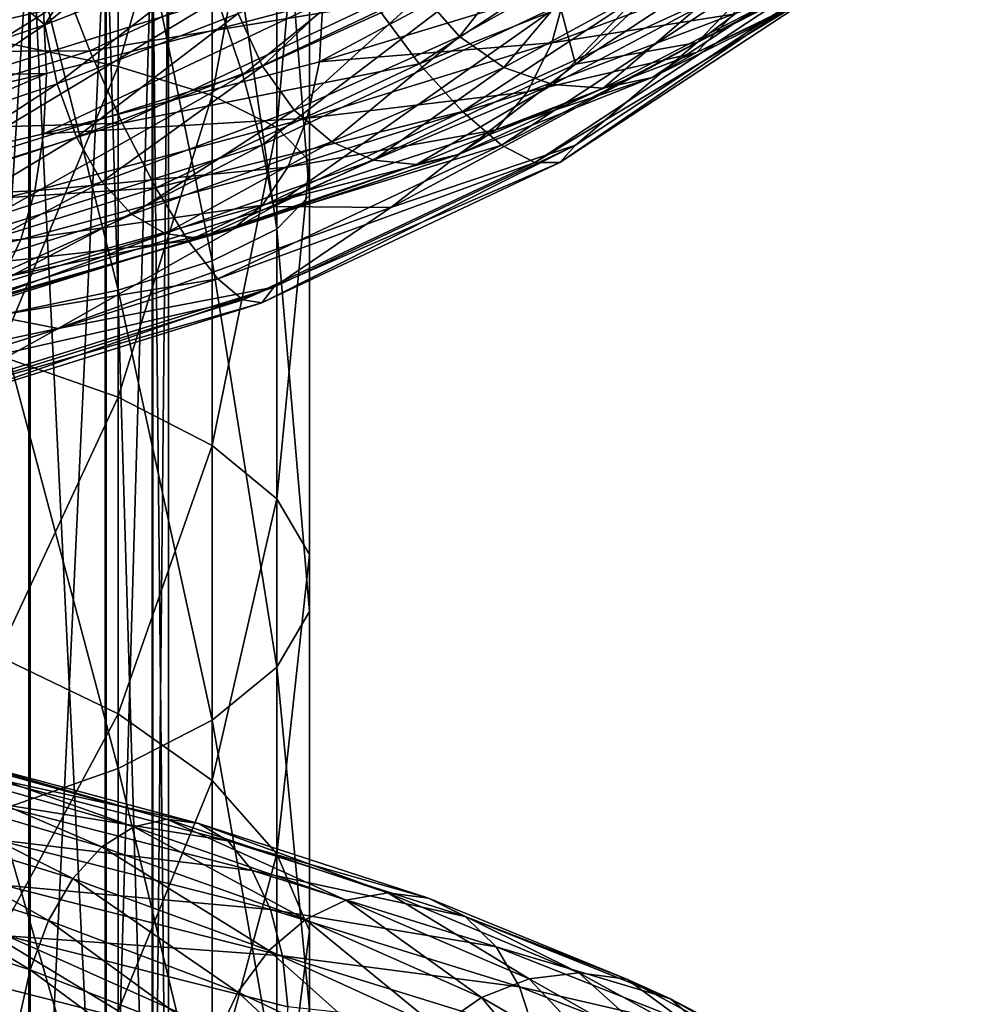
# Model space of a CAD drawing. Header units: metres. Extents: x -80 to 80, y -455 to 95.
# Tile 294 of 656: x 7 to 17, y -220 to -210. Entities that reach past the tile are written whole.
import ezdxf

# ---------------------------------------------------------------- set-up
doc = ezdxf.new("R2010")
doc.units = ezdxf.units.M
doc.layers.add('solid_501010_K_01', color=7, linetype='CONTINUOUS')
doc.layers.add('solid_501010_k_01_02', color=7, linetype='CONTINUOUS')

msp = doc.modelspace()

# ---------------------------------------------------------------- linework, layer by layer
at = {"layer": 'solid_501010_K_01'}
for points in [[(7.058206, -224.152832, 1132.921631), (5.997412, -223.983688, 1131.645264), (5.997412, -208.148865, 1133.459961)], [(7.058206, -208.214066, 1134.745728), (7.058206, -224.152832, 1132.921631), (5.997412, -208.148865, 1133.459961)], [(7.240718, -210.439056, 1158.856812), (4.166306, -211.1465, 1159.77002), (4.156072, -211.772736, 1159.630859)], [(9.587136, -211.812042, 609.111633), (7.363023, -213.073227, 609.350647), (6.250023, -212.854813, 608.509583)], [(6.250023, -212.854813, 608.509583), (7.363023, -213.073227, 609.350647), (3.744462, -213.837967, 608.909119)], [(5.718769, -217.526047, 1125.447998), (8.142843, -218.217697, 1126.540649), (5.957858, -217.43927, 1124.833252)], [(5.957858, -217.43927, 1124.833252), (8.483277, -218.136139, 1125.974854), (6.189718, -217.480499, 1124.219482)], [(8.142843, -218.217697, 1126.540649), (8.483277, -218.136139, 1125.974854), (5.957858, -217.43927, 1124.833252)], [(6.189718, -217.480499, 1124.219482), (8.813419, -218.183243, 1125.408203), (6.399776, -217.653641, 1123.644165)], [(8.483277, -218.136139, 1125.974854), (8.813419, -218.183243, 1125.408203), (6.189718, -217.480499, 1124.219482)], [(5.487069, -217.736801, 1126.026001), (7.81293, -218.424133, 1127.070679), (5.718769, -217.526047, 1125.447998)], [(7.81293, -218.424133, 1127.070679), (8.142843, -218.217697, 1126.540649), (5.718769, -217.526047, 1125.447998)], [(8.813419, -218.183243, 1125.408203), (9.112516, -218.362686, 1124.874878), (6.399776, -217.653641, 1123.644165)], [(5.277327, -218.067169, 1126.529297), (7.514283, -218.751266, 1127.530029), (5.487069, -217.736801, 1126.026001)], [(7.514283, -218.751266, 1127.530029), (7.81293, -218.424133, 1127.070679), (5.487069, -217.736801, 1126.026001)], [(5.10137, -218.502335, 1126.928589), (7.263741, -219.184464, 1127.891846), (5.277327, -218.067169, 1126.529297)], [(7.263741, -219.184464, 1127.891846), (7.514283, -218.751266, 1127.530029), (5.277327, -218.067169, 1126.529297)], [(4.966854, -219.011612, 1127.20752), (7.072206, -219.693024, 1128.141479), (5.10137, -218.502335, 1126.928589)], [(7.072206, -219.693024, 1128.141479), (7.263741, -219.184464, 1127.891846), (5.10137, -218.502335, 1126.928589)], [(6.950086, -220.244324, 1128.265625), (7.072206, -219.693024, 1128.141479), (4.966854, -219.011612, 1127.20752)]]:
    msp.add_3dface(points, dxfattribs=at)
at = {"layer": 'solid_501010_k_01_02'}
for points in [[(6.736957, -210.10701, 221.510284), (6.736957, -206.780792, 221.935425), (7.980172, -206.864761, 223.296585)], [(7.980172, -210.368103, 222.848801), (6.736957, -210.10701, 221.510284), (7.980172, -206.864761, 223.296585)], [(7.980172, -210.368103, 222.848801), (7.980172, -206.864761, 223.296585), (8.951632, -206.961365, 224.862579)], [(8.951632, -210.668488, 224.388748), (7.980172, -210.368103, 222.848801), (8.951632, -206.961365, 224.862579)], [(8.951632, -210.668488, 224.388748), (8.951632, -206.961365, 224.862579), (9.618257, -207.067307, 226.580063)], [(9.618257, -210.997925, 226.077667), (8.951632, -210.668488, 224.388748), (9.618257, -207.067307, 226.580063)], [(9.618257, -210.997925, 226.077667), (9.618257, -207.067307, 226.580063), (9.957342, -207.179001, 228.390564)], [(9.957342, -211.345215, 227.858063), (9.618257, -210.997925, 226.077667), (9.957342, -207.179001, 228.390564)], [(9.957342, -211.345215, 227.858063), (9.957342, -207.179001, 228.390564), (9.957342, -207.292618, 230.232437)], [(9.957342, -211.698502, 229.669296), (9.957342, -207.292618, 230.232437), (9.618257, -207.404312, 232.042938)], [(9.957342, -211.698502, 229.669296), (9.957342, -211.345215, 227.858063), (9.957342, -207.292618, 230.232437)], [(9.618257, -212.045792, 231.449692), (9.618257, -207.404312, 232.042938), (8.951632, -207.510254, 233.760422)], [(9.618257, -212.045792, 231.449692), (9.957342, -211.698502, 229.669296), (9.618257, -207.404312, 232.042938)], [(8.951632, -212.375229, 233.138611), (8.951632, -207.510254, 233.760422), (7.980172, -207.606857, 235.326416)], [(8.951632, -212.375229, 233.138611), (9.618257, -212.045792, 231.449692), (8.951632, -207.510254, 233.760422)], [(7.980172, -212.675613, 234.678543), (7.980172, -207.606857, 235.326416), (6.736957, -207.690826, 236.687561)], [(7.980172, -212.675613, 234.678543), (8.951632, -212.375229, 233.138611), (7.980172, -207.606857, 235.326416)], [(6.736957, -212.936707, 236.017059), (7.980172, -212.675613, 234.678543), (6.736957, -207.690826, 236.687561)], [(12.703848, -210.344315, 609.959045), (12.541187, -209.731598, 609.40094), (15.329679, -207.896469, 610.460449)], [(15.528508, -208.485397, 611.032288), (12.703848, -210.344315, 609.959045), (15.329679, -207.896469, 610.460449)], [(15.529978, -209.319916, 612.474365), (13.958958, -210.118561, 611.056519), (16.770628, -208.002853, 612.278076)], [(15.528508, -208.485397, 611.032288), (16.770628, -208.002853, 612.278076), (13.958958, -210.118561, 611.056519)], [(7.847216, -224.345917, 1134.378784), (7.058206, -224.152832, 1132.921631), (7.058206, -208.214066, 1134.745728)], [(7.847216, -208.288513, 1136.213745), (7.847216, -224.345917, 1134.378784), (7.058206, -208.214066, 1134.745728)], [(8.33406, -224.555542, 1135.960693), (7.847216, -224.345917, 1134.378784), (7.847216, -208.288513, 1136.213745)], [(8.33406, -208.369339, 1137.807373), (8.33406, -224.555542, 1135.960693), (7.847216, -208.288513, 1136.213745)], [(9.267694, -210.453842, 608.181519), (9.008523, -209.674301, 607.985291), (11.937132, -208.295166, 608.781555)], [(12.280557, -209.035019, 609.000671), (9.267694, -210.453842, 608.181519), (11.937132, -208.295166, 608.781555)], [(8.499992, -224.773621, 1137.606445), (8.33406, -224.555542, 1135.960693), (8.33406, -208.369339, 1137.807373)], [(8.499992, -208.453415, 1139.465332), (8.499992, -224.773621, 1137.606445), (8.33406, -208.369339, 1137.807373)], [(8.338623, -224.99176, 1139.252563), (8.499992, -224.773621, 1137.606445), (8.499992, -208.453415, 1139.465332)], [(8.338623, -208.537521, 1141.123779), (8.338623, -224.99176, 1139.252563), (8.499992, -208.453415, 1139.465332)], [(7.856166, -225.201538, 1140.835815), (8.338623, -224.99176, 1139.252563), (8.338623, -208.537521, 1141.123779)], [(7.856166, -208.618408, 1142.71875), (7.856166, -225.201538, 1140.835815), (8.338623, -208.537521, 1141.123779)], [(15.528508, -208.485397, 611.032288), (13.958958, -210.118561, 611.056519), (12.703848, -210.344315, 609.959045)], [(7.071198, -225.394913, 1142.295166), (7.856166, -225.201538, 1140.835815), (7.856166, -208.618408, 1142.71875)], [(7.071198, -208.692947, 1144.188843), (7.071198, -225.394913, 1142.295166), (7.856166, -208.618408, 1142.71875)], [(6.013947, -225.564423, 1143.574341), (7.071198, -225.394913, 1142.295166), (7.071198, -208.692947, 1144.188843)], [(6.013947, -208.758301, 1145.477539), (6.013947, -225.564423, 1143.574341), (7.071198, -208.692947, 1144.188843)], [(7.223437, -209.939407, 1152.816406), (7.746251, -209.10112, 1152.436401), (8.736564, -208.71048, 1151.700684)], [(9.061189, -209.221542, 1151.487549), (7.223437, -209.939407, 1152.816406), (8.736564, -208.71048, 1151.700684)], [(10.632006, -209.725388, 615.296082), (11.090569, -210.339081, 614.940491), (13.556522, -208.716217, 615.877441)], [(13.556522, -208.716217, 615.877441), (11.090569, -210.339081, 614.940491), (14.100548, -209.145554, 615.394714)], [(11.506476, -210.058792, 1150.42688), (11.122077, -209.616104, 1150.158813), (12.451818, -208.85556, 1148.211548)], [(12.882174, -209.287659, 1148.412109), (11.506476, -210.058792, 1150.42688), (12.451818, -208.85556, 1148.211548)], [(5.872815, -210.654144, 607.419617), (5.672964, -209.833817, 607.440735), (8.701964, -208.887314, 607.987183)], [(9.008523, -209.674301, 607.985291), (5.872815, -210.654144, 607.419617), (8.701964, -208.887314, 607.987183)], [(12.665545, -208.927704, 1155.566162), (10.059126, -210.31868, 1157.316772), (12.618319, -209.543076, 1155.447144)], [(12.665545, -208.927704, 1155.566162), (10.093405, -209.698837, 1157.445313), (10.059126, -210.31868, 1157.316772)], [(7.380937, -209.418121, 614.788635), (7.687496, -210.205124, 614.786743), (10.186647, -209.028214, 615.466248)], [(10.186647, -209.028214, 615.466248), (7.687496, -210.205124, 614.786743), (10.632006, -209.725388, 615.296082)], [(9.464382, -211.180527, 608.564392), (9.267694, -210.453842, 608.181519), (12.280557, -209.035019, 609.000671)], [(12.541187, -209.731598, 609.40094), (9.464382, -211.180527, 608.564392), (12.280557, -209.035019, 609.000671)], [(7.223437, -209.939407, 1152.816406), (6.693558, -209.484833, 1153.074951), (7.746251, -209.10112, 1152.436401)], [(9.47205, -210.365585, 1151.850098), (9.22145, -209.822021, 1151.616455), (10.827824, -209.08136, 1149.969482)], [(11.122077, -209.616104, 1150.158813), (9.47205, -210.365585, 1151.850098), (10.827824, -209.08136, 1149.969482)], [(11.090569, -210.339081, 614.940491), (11.535636, -210.833527, 614.420166), (14.100548, -209.145554, 615.394714)], [(14.100548, -209.145554, 615.394714), (11.535636, -210.833527, 614.420166), (14.596395, -209.432632, 614.77417)], [(7.351195, -210.546265, 1152.967773), (7.223437, -209.939407, 1152.816406), (9.061189, -209.221542, 1151.487549)], [(9.22145, -209.822021, 1151.616455), (7.351195, -210.546265, 1152.967773), (9.061189, -209.221542, 1151.487549)], [(11.964293, -210.376785, 1150.763794), (11.506476, -210.058792, 1150.42688), (12.882174, -209.287659, 1148.412109)], [(13.394728, -209.594772, 1148.667969), (11.964293, -210.376785, 1150.763794), (12.882174, -209.287659, 1148.412109)], [(14.6295, -209.324402, 1152.977539), (12.459126, -210.12471, 1155.219727), (14.336325, -209.827866, 1152.70166)], [(12.618319, -209.543076, 1155.447144), (12.459126, -210.12471, 1155.219727), (14.6295, -209.324402, 1152.977539)], [(12.54353, -211.357895, 612.21051), (12.70505, -211.179016, 611.401062), (15.529978, -209.319916, 612.474365)], [(15.332543, -209.52243, 613.270203), (12.54353, -211.357895, 612.21051), (15.529978, -209.319916, 612.474365)], [(15.529978, -209.319916, 612.474365), (12.70505, -211.179016, 611.401062), (13.958958, -210.118561, 611.056519)], [(4.642806, -209.413208, 614.145203), (4.811763, -210.220947, 614.325134), (7.380937, -209.418121, 614.788635)], [(7.380937, -209.418121, 614.788635), (4.811763, -210.220947, 614.325134), (7.687496, -210.205124, 614.786743)], [(7.223437, -209.939407, 1152.816406), (5.178383, -210.635788, 1153.813477), (6.693558, -209.484833, 1153.074951)], [(11.535636, -210.833527, 614.420166), (11.941288, -211.179977, 613.76532), (14.596395, -209.432632, 614.77417)], [(14.596395, -209.432632, 614.77417), (11.941288, -211.179977, 613.76532), (15.015189, -209.560745, 614.052002)], [(15.621011, -209.410126, 1149.908325), (13.952829, -210.223877, 1152.361816), (15.109231, -209.672821, 1149.604492)], [(14.336325, -209.827866, 1152.70166), (13.952829, -210.223877, 1152.361816), (15.621011, -209.410126, 1149.908325)], [(12.618319, -209.543076, 1155.447144), (10.059126, -210.31868, 1157.316772), (12.459126, -210.12471, 1155.219727)], [(11.941288, -211.179977, 613.76532), (12.283903, -211.358215, 613.014221), (15.015189, -209.560745, 614.052002)], [(12.283903, -211.358215, 613.014221), (12.54353, -211.357895, 612.21051), (15.332543, -209.52243, 613.270203)], [(15.015189, -209.560745, 614.052002), (12.283903, -211.358215, 613.014221), (15.332543, -209.52243, 613.270203)], [(6.041772, -211.461884, 607.599548), (5.872815, -210.654144, 607.419617), (9.008523, -209.674301, 607.985291)], [(9.267694, -210.453842, 608.181519), (6.041772, -211.461884, 607.599548), (9.008523, -209.674301, 607.985291)], [(9.799421, -210.817963, 1152.176758), (9.47205, -210.365585, 1151.850098), (11.122077, -209.616104, 1150.158813)], [(11.506476, -210.058792, 1150.42688), (9.799421, -210.817963, 1152.176758), (11.122077, -209.616104, 1150.158813)], [(12.469628, -210.555389, 1151.150513), (11.964293, -210.376785, 1150.763794), (13.394728, -209.594772, 1148.667969)], [(13.96048, -209.762955, 1148.964722), (12.469628, -210.555389, 1151.150513), (13.394728, -209.594772, 1148.667969)], [(15.109231, -209.672821, 1149.604492), (13.495703, -210.481873, 1151.974854), (14.54387, -209.789734, 1149.283325)], [(13.952829, -210.223877, 1152.361816), (13.495703, -210.481873, 1151.974854), (15.109231, -209.672821, 1149.604492)], [(7.210558, -209.792389, 1158.832031), (7.240718, -210.439056, 1158.856812), (10.093405, -209.698837, 1157.445313)], [(10.093405, -209.698837, 1157.445313), (7.211248, -211.064453, 1158.724731), (10.059126, -210.31868, 1157.316772)], [(10.093405, -209.698837, 1157.445313), (7.240718, -210.439056, 1158.856812), (7.211248, -211.064453, 1158.724731)], [(7.687496, -210.205124, 614.786743), (8.023592, -210.953751, 614.586914), (10.632006, -209.725388, 615.296082)], [(10.632006, -209.725388, 615.296082), (8.023592, -210.953751, 614.586914), (11.090569, -210.339081, 614.940491)], [(9.587136, -211.812042, 609.111633), (9.464382, -211.180527, 608.564392), (12.541187, -209.731598, 609.40094)], [(12.703848, -210.344315, 609.959045), (9.587136, -211.812042, 609.111633), (12.541187, -209.731598, 609.40094)], [(12.990718, -210.591446, 1151.562622), (12.469628, -210.555389, 1151.150513), (13.96048, -209.762955, 1148.964722)], [(14.54387, -209.789734, 1149.283325), (12.990718, -210.591446, 1151.562622), (13.96048, -209.762955, 1148.964722)], [(13.495703, -210.481873, 1151.974854), (12.990718, -210.591446, 1151.562622), (14.54387, -209.789734, 1149.283325)], [(4.102889, -209.867554, 1159.559937), (4.155674, -210.495316, 1159.742188), (7.210558, -209.792389, 1158.832031)], [(7.210558, -209.792389, 1158.832031), (4.155674, -210.495316, 1159.742188), (7.240718, -210.439056, 1158.856812)], [(7.55097, -211.097443, 1153.237671), (7.351195, -210.546265, 1152.967773), (9.22145, -209.822021, 1151.616455)], [(9.47205, -210.365585, 1151.850098), (7.55097, -211.097443, 1153.237671), (9.22145, -209.822021, 1151.616455)], [(14.336325, -209.827866, 1152.70166), (12.209445, -210.629013, 1154.895996), (13.952829, -210.223877, 1152.361816)], [(12.459126, -210.12471, 1155.219727), (12.209445, -210.629013, 1154.895996), (14.336325, -209.827866, 1152.70166)], [(5.269971, -211.247726, 1153.981323), (5.178383, -210.635788, 1153.813477), (7.223437, -209.939407, 1152.816406)], [(7.351195, -210.546265, 1152.967773), (5.269971, -211.247726, 1153.981323), (7.223437, -209.939407, 1152.816406)], [(10.189319, -211.14595, 1152.584229), (9.799421, -210.817963, 1152.176758), (11.506476, -210.058792, 1150.42688)], [(11.964293, -210.376785, 1150.763794), (10.189319, -211.14595, 1152.584229), (11.506476, -210.058792, 1150.42688)], [(6.736957, -213.349182, 220.654205), (6.736957, -210.10701, 221.510284), (7.980172, -210.368103, 222.848801)], [(12.459126, -210.12471, 1155.219727), (9.93222, -210.902893, 1157.062866), (12.209445, -210.629013, 1154.895996)], [(10.059126, -210.31868, 1157.316772), (9.93222, -210.902893, 1157.062866), (12.459126, -210.12471, 1155.219727)], [(12.70505, -211.179016, 611.401062), (10.796607, -211.822952, 610.07251), (13.958958, -210.118561, 611.056519)], [(12.703848, -210.344315, 609.959045), (13.958958, -210.118561, 611.056519), (10.796607, -211.822952, 610.07251)], [(4.811763, -210.220947, 614.325134), (5.011614, -211.041275, 614.304016), (7.687496, -210.205124, 614.786743)], [(7.687496, -210.205124, 614.786743), (5.011614, -211.041275, 614.304016), (8.023592, -210.953751, 614.586914)], [(13.952829, -210.223877, 1152.361816), (11.882843, -211.023132, 1154.494629), (13.495703, -210.481873, 1151.974854)], [(12.209445, -210.629013, 1154.895996), (11.882843, -211.023132, 1154.494629), (13.952829, -210.223877, 1152.361816)], [(7.980172, -213.782913, 221.947128), (6.736957, -213.349182, 220.654205), (7.980172, -210.368103, 222.848801)], [(10.059126, -210.31868, 1157.316772), (7.211248, -211.064453, 1158.724731), (9.93222, -210.902893, 1157.062866)], [(7.811945, -211.558273, 1153.612549), (7.55097, -211.097443, 1153.237671), (9.47205, -210.365585, 1151.850098)], [(9.799421, -210.817963, 1152.176758), (7.811945, -211.558273, 1153.612549), (9.47205, -210.365585, 1151.850098)], [(7.980172, -213.782913, 221.947128), (7.980172, -210.368103, 222.848801), (8.951632, -210.668488, 224.388748)], [(8.023592, -210.953751, 614.586914), (8.369653, -211.620407, 614.200745), (11.090569, -210.339081, 614.940491)], [(11.090569, -210.339081, 614.940491), (8.369653, -211.620407, 614.200745), (11.535636, -210.833527, 614.420166)], [(12.703848, -210.344315, 609.959045), (10.796607, -211.822952, 610.07251), (9.587136, -211.812042, 609.111633)], [(10.619684, -211.334259, 1153.049561), (10.189319, -211.14595, 1152.584229), (11.964293, -210.376785, 1150.763794)], [(12.469628, -210.555389, 1151.150513), (10.619684, -211.334259, 1153.049561), (11.964293, -210.376785, 1150.763794)], [(4.155674, -210.495316, 1159.742188), (4.166306, -211.1465, 1159.77002), (7.240718, -210.439056, 1158.856812)], [(7.240718, -210.439056, 1158.856812), (4.156072, -211.772736, 1159.630859), (7.211248, -211.064453, 1158.724731)], [(6.169997, -212.209961, 607.970032), (6.041772, -211.461884, 607.599548), (9.267694, -210.453842, 608.181519)], [(9.464382, -211.180527, 608.564392), (6.169997, -212.209961, 607.970032), (9.267694, -210.453842, 608.181519)], [(13.495703, -210.481873, 1151.974854), (11.493534, -211.276474, 1154.035034), (12.990718, -210.591446, 1151.562622)], [(11.882843, -211.023132, 1154.494629), (11.493534, -211.276474, 1154.035034), (13.495703, -210.481873, 1151.974854)], [(5.413186, -211.805038, 1154.278442), (5.269971, -211.247726, 1153.981323), (7.351195, -210.546265, 1152.967773)], [(7.55097, -211.097443, 1153.237671), (5.413186, -211.805038, 1154.278442), (7.351195, -210.546265, 1152.967773)], [(11.063467, -211.379028, 1153.543213), (10.619684, -211.334259, 1153.049561), (12.469628, -210.555389, 1151.150513)], [(12.990718, -210.591446, 1151.562622), (11.063467, -211.379028, 1153.543213), (12.469628, -210.555389, 1151.150513)], [(11.493534, -211.276474, 1154.035034), (11.063467, -211.379028, 1153.543213), (12.990718, -210.591446, 1151.562622)], [(8.951632, -214.281921, 223.434631), (7.980172, -213.782913, 221.947128), (8.951632, -210.668488, 224.388748)], [(8.951632, -214.281921, 223.434631), (8.951632, -210.668488, 224.388748), (9.618257, -210.997925, 226.077667)], [(12.209445, -210.629013, 1154.895996), (9.733177, -211.407501, 1156.699219), (11.882843, -211.023132, 1154.494629)], [(9.93222, -210.902893, 1157.062866), (9.733177, -211.407501, 1156.699219), (12.209445, -210.629013, 1154.895996)], [(9.93222, -210.902893, 1157.062866), (7.120271, -211.65033, 1158.450439), (9.733177, -211.407501, 1156.699219)], [(7.211248, -211.064453, 1158.724731), (7.120271, -211.65033, 1158.450439), (9.93222, -210.902893, 1157.062866)], [(8.122765, -211.895096, 1154.078125), (7.811945, -211.558273, 1153.612549), (9.799421, -210.817963, 1152.176758)], [(10.189319, -211.14595, 1152.584229), (8.122765, -211.895096, 1154.078125), (9.799421, -210.817963, 1152.176758)], [(8.369653, -211.620407, 614.200745), (8.705529, -212.16629, 613.650696), (11.535636, -210.833527, 614.420166)], [(11.535636, -210.833527, 614.420166), (8.705529, -212.16629, 613.650696), (11.941288, -211.179977, 613.76532)], [(5.011614, -211.041275, 614.304016), (5.230721, -211.826462, 614.083069), (8.023592, -210.953751, 614.586914)], [(8.023592, -210.953751, 614.586914), (5.230721, -211.826462, 614.083069), (8.369653, -211.620407, 614.200745)], [(9.618257, -214.829208, 225.066025), (8.951632, -214.281921, 223.434631), (9.618257, -210.997925, 226.077667)], [(9.618257, -214.829208, 225.066025), (9.618257, -210.997925, 226.077667), (9.957342, -211.345215, 227.858063)], [(7.211248, -211.064453, 1158.724731), (4.156072, -211.772736, 1159.630859), (7.120271, -211.65033, 1158.450439)], [(5.600276, -212.272781, 1154.689697), (5.413186, -211.805038, 1154.278442), (7.55097, -211.097443, 1153.237671)], [(7.811945, -211.558273, 1153.612549), (5.600276, -212.272781, 1154.689697), (7.55097, -211.097443, 1153.237671)], [(11.882843, -211.023132, 1154.494629), (9.472816, -211.799576, 1156.246704), (11.493534, -211.276474, 1154.035034)], [(9.733177, -211.407501, 1156.699219), (9.472816, -211.799576, 1156.246704), (11.882843, -211.023132, 1154.494629)], [(6.250023, -212.854813, 608.509583), (6.169997, -212.209961, 607.970032), (9.464382, -211.180527, 608.564392)], [(9.587136, -211.812042, 609.111633), (6.250023, -212.854813, 608.509583), (9.464382, -211.180527, 608.564392)], [(8.465845, -212.092026, 1154.608398), (8.122765, -211.895096, 1154.078125), (10.189319, -211.14595, 1152.584229)], [(10.619684, -211.334259, 1153.049561), (8.465845, -212.092026, 1154.608398), (10.189319, -211.14595, 1152.584229)], [(8.705529, -212.16629, 613.650696), (9.01166, -212.559601, 612.968811), (11.941288, -211.179977, 613.76532)], [(11.941288, -211.179977, 613.76532), (9.01166, -212.559601, 612.968811), (12.283903, -211.358215, 613.014221)], [(9.46615, -212.807098, 611.37384), (9.588043, -212.646881, 610.553589), (12.70505, -211.179016, 611.401062)], [(12.54353, -211.357895, 612.21051), (9.46615, -212.807098, 611.37384), (12.70505, -211.179016, 611.401062)], [(12.70505, -211.179016, 611.401062), (9.588043, -212.646881, 610.553589), (10.796607, -211.822952, 610.07251)], [(11.493534, -211.276474, 1154.035034), (9.162465, -212.048508, 1155.726929), (11.063467, -211.379028, 1153.543213)], [(9.472816, -211.799576, 1156.246704), (9.162465, -212.048508, 1155.726929), (11.493534, -211.276474, 1154.035034)], [(9.733177, -211.407501, 1156.699219), (6.977581, -212.15477, 1158.056152), (9.472816, -211.799576, 1156.246704)], [(7.120271, -211.65033, 1158.450439), (6.977581, -212.15477, 1158.056152), (9.733177, -211.407501, 1156.699219)], [(8.819622, -212.144623, 1155.169312), (8.465845, -212.092026, 1154.608398), (10.619684, -211.334259, 1153.049561)], [(11.063467, -211.379028, 1153.543213), (8.819622, -212.144623, 1155.169312), (10.619684, -211.334259, 1153.049561)], [(9.162465, -212.048508, 1155.726929), (8.819622, -212.144623, 1155.169312), (11.063467, -211.379028, 1153.543213)], [(9.01166, -212.559601, 612.968811), (9.270219, -212.77742, 612.194824), (12.283903, -211.358215, 613.014221)], [(9.270219, -212.77742, 612.194824), (9.46615, -212.807098, 611.37384), (12.54353, -211.357895, 612.21051)], [(12.283903, -211.358215, 613.014221), (9.270219, -212.77742, 612.194824), (12.54353, -211.357895, 612.21051)], [(9.957342, -215.406128, 226.785782), (9.618257, -214.829208, 225.066025), (9.957342, -211.345215, 227.858063)], [(9.957342, -215.406128, 226.785782), (9.957342, -211.345215, 227.858063), (9.957342, -211.698502, 229.669296)], [(5.823098, -212.616882, 1155.199341), (5.600276, -212.272781, 1154.689697), (7.811945, -211.558273, 1153.612549)], [(8.122765, -211.895096, 1154.078125), (5.823098, -212.616882, 1155.199341), (7.811945, -211.558273, 1153.612549)], [(7.120271, -211.65033, 1158.450439), (4.103638, -212.35936, 1159.342529), (6.977581, -212.15477, 1158.056152)], [(4.156072, -211.772736, 1159.630859), (4.103638, -212.35936, 1159.342529), (7.120271, -211.65033, 1158.450439)], [(5.230721, -211.826462, 614.083069), (5.456325, -212.530762, 613.67511), (8.369653, -211.620407, 614.200745)], [(8.369653, -211.620407, 614.200745), (5.456325, -212.530762, 613.67511), (8.705529, -212.16629, 613.650696)], [(9.957342, -215.993057, 228.535324), (9.957342, -211.698502, 229.669296), (9.618257, -212.045792, 231.449692)], [(9.957342, -215.993057, 228.535324), (9.957342, -215.406128, 226.785782), (9.957342, -211.698502, 229.669296)], [(9.472816, -211.799576, 1156.246704), (6.790931, -212.544754, 1157.564453), (9.162465, -212.048508, 1155.726929)], [(6.977581, -212.15477, 1158.056152), (6.790931, -212.544754, 1157.564453), (9.472816, -211.799576, 1156.246704)], [(9.587136, -211.812042, 609.111633), (10.796607, -211.822952, 610.07251), (7.363023, -213.073227, 609.350647)], [(6.069048, -212.821014, 1155.778687), (5.823098, -212.616882, 1155.199341), (8.122765, -211.895096, 1154.078125)], [(8.465845, -212.092026, 1154.608398), (6.069048, -212.821014, 1155.778687), (8.122765, -211.895096, 1154.078125)], [(9.588043, -212.646881, 610.553589), (7.363023, -213.073227, 609.350647), (10.796607, -211.822952, 610.07251)], [(6.322666, -212.880264, 1156.390869), (6.069048, -212.821014, 1155.778687), (8.465845, -212.092026, 1154.608398)], [(8.819622, -212.144623, 1155.169312), (6.322666, -212.880264, 1156.390869), (8.465845, -212.092026, 1154.608398)], [(9.162465, -212.048508, 1155.726929), (6.568445, -212.789703, 1156.998657), (8.819622, -212.144623, 1155.169312)], [(6.790931, -212.544754, 1157.564453), (6.568445, -212.789703, 1156.998657), (9.162465, -212.048508, 1155.726929)], [(9.618257, -216.569977, 230.255081), (9.618257, -212.045792, 231.449692), (8.951632, -212.375229, 233.138611)], [(9.618257, -216.569977, 230.255081), (9.957342, -215.993057, 228.535324), (9.618257, -212.045792, 231.449692)], [(6.977581, -212.15477, 1158.056152), (4.021401, -212.86319, 1158.92749), (6.790931, -212.544754, 1157.564453)], [(4.103638, -212.35936, 1159.342529), (4.021401, -212.86319, 1158.92749), (6.977581, -212.15477, 1158.056152)], [(5.456325, -212.530762, 613.67511), (5.675288, -213.113174, 613.104004), (8.705529, -212.16629, 613.650696)], [(8.705529, -212.16629, 613.650696), (5.675288, -213.113174, 613.104004), (9.01166, -212.559601, 612.968811)], [(6.568445, -212.789703, 1156.998657), (6.322666, -212.880264, 1156.390869), (8.819622, -212.144623, 1155.169312)], [(8.951632, -217.117264, 231.88649), (8.951632, -212.375229, 233.138611), (7.980172, -212.675613, 234.678543)], [(8.951632, -217.117264, 231.88649), (9.618257, -216.569977, 230.255081), (8.951632, -212.375229, 233.138611)], [(5.675288, -213.113174, 613.104004), (5.874859, -213.53978, 612.402893), (9.01166, -212.559601, 612.968811)], [(9.01166, -212.559601, 612.968811), (5.874859, -213.53978, 612.402893), (9.270219, -212.77742, 612.194824)], [(6.17115, -213.836716, 610.779358), (6.250615, -213.689758, 609.951477), (9.588043, -212.646881, 610.553589)], [(9.46615, -212.807098, 611.37384), (6.17115, -213.836716, 610.779358), (9.588043, -212.646881, 610.553589)], [(9.588043, -212.646881, 610.553589), (6.250615, -213.689758, 609.951477), (7.363023, -213.073227, 609.350647)], [(7.980172, -217.616272, 233.373978), (7.980172, -212.675613, 234.678543), (6.736957, -212.936707, 236.017059)], [(7.980172, -217.616272, 233.373978), (8.951632, -217.117264, 231.88649), (7.980172, -212.675613, 234.678543)], [(5.874859, -213.53978, 612.402893), (6.043419, -213.785736, 611.612671), (9.270219, -212.77742, 612.194824)], [(9.270219, -212.77742, 612.194824), (6.043419, -213.785736, 611.612671), (9.46615, -212.807098, 611.37384)], [(6.043419, -213.785736, 611.612671), (6.17115, -213.836716, 610.779358), (9.46615, -212.807098, 611.37384)], [(6.736957, -218.050003, 234.666916), (7.980172, -217.616272, 233.373978), (6.736957, -212.936707, 236.017059)], [(6.250615, -213.689758, 609.951477), (3.744462, -213.837967, 608.909119), (7.363023, -213.073227, 609.350647)], [(6.736957, -216.451691, 219.381851), (6.736957, -213.349182, 220.654205), (7.980172, -213.782913, 221.947128)], [(7.980172, -217.050644, 220.607025), (6.736957, -216.451691, 219.381851), (7.980172, -213.782913, 221.947128)], [(7.980172, -217.050644, 220.607025), (7.980172, -213.782913, 221.947128), (8.951632, -214.281921, 223.434631)], [(8.951632, -217.739731, 222.016571), (7.980172, -217.050644, 220.607025), (8.951632, -214.281921, 223.434631)], [(8.951632, -217.739731, 222.016571), (8.951632, -214.281921, 223.434631), (9.618257, -214.829208, 225.066025)], [(9.618257, -218.495468, 223.562485), (8.951632, -217.739731, 222.016571), (9.618257, -214.829208, 225.066025)], [(9.618257, -218.495468, 223.562485), (9.618257, -214.829208, 225.066025), (9.957342, -215.406128, 226.785782)], [(9.957342, -219.292145, 225.192108), (9.618257, -218.495468, 223.562485), (9.957342, -215.406128, 226.785782)], [(9.957342, -219.292145, 225.192108), (9.957342, -215.406128, 226.785782), (9.957342, -215.993057, 228.535324)], [(9.957342, -220.102615, 226.849976), (9.957342, -215.993057, 228.535324), (9.618257, -216.569977, 230.255081)], [(9.957342, -220.102615, 226.849976), (9.957342, -219.292145, 225.192108), (9.957342, -215.993057, 228.535324)], [(6.736957, -219.361374, 217.715042), (6.736957, -216.451691, 219.381851), (7.980172, -217.050644, 220.607025)], [(9.618257, -220.899292, 228.479614), (9.618257, -216.569977, 230.255081), (8.951632, -217.117264, 231.88649)], [(9.618257, -220.899292, 228.479614), (9.957342, -220.102615, 226.849976), (9.618257, -216.569977, 230.255081)], [(7.980172, -220.115265, 218.851456), (6.736957, -219.361374, 217.715042), (7.980172, -217.050644, 220.607025)], [(7.980172, -220.115265, 218.851456), (7.980172, -217.050644, 220.607025), (8.951632, -217.739731, 222.016571)], [(8.951632, -221.655045, 230.025528), (8.951632, -217.117264, 231.88649), (7.980172, -217.616272, 233.373978)], [(8.951632, -221.655045, 230.025528), (9.618257, -220.899292, 228.479614), (8.951632, -217.117264, 231.88649)], [(7.980172, -222.344116, 231.435074), (7.980172, -217.616272, 233.373978), (6.736957, -218.050003, 234.666916)], [(7.980172, -222.344116, 231.435074), (8.951632, -221.655045, 230.025528), (7.980172, -217.616272, 233.373978)], [(6.399776, -217.653641, 1123.644165), (9.112516, -218.362686, 1124.874878), (6.576149, -217.951385, 1123.138794)], [(8.951632, -220.982605, 220.15889), (7.980172, -220.115265, 218.851456), (8.951632, -217.739731, 222.016571)], [(8.951632, -220.982605, 220.15889), (8.951632, -217.739731, 222.016571), (9.618257, -218.495468, 223.562485)], [(6.576149, -217.951385, 1123.138794), (9.363649, -218.666885, 1124.404419), (6.71116, -218.348907, 1122.726807)], [(9.112516, -218.362686, 1124.874878), (9.363649, -218.666885, 1124.404419), (6.576149, -217.951385, 1123.138794)], [(6.736957, -222.943069, 232.660248), (7.980172, -222.344116, 231.435074), (6.736957, -218.050003, 234.666916)], [(7.81293, -218.424133, 1127.070679), (9.915143, -219.172028, 1128.483887), (8.142843, -218.217697, 1126.540649)], [(8.142843, -218.217697, 1126.540649), (10.333825, -218.972244, 1128.017578), (8.483277, -218.136139, 1125.974854)], [(9.915143, -219.172028, 1128.483887), (10.333825, -218.972244, 1128.017578), (8.142843, -218.217697, 1126.540649)], [(8.483277, -218.136139, 1125.974854), (10.76586, -218.898514, 1127.516968), (8.813419, -218.183243, 1125.408203)], [(10.333825, -218.972244, 1128.017578), (10.76586, -218.898514, 1127.516968), (8.483277, -218.136139, 1125.974854)], [(8.813419, -218.183243, 1125.408203), (11.184833, -218.95433, 1127.012939), (9.112516, -218.362686, 1124.874878)], [(10.76586, -218.898514, 1127.516968), (11.184833, -218.95433, 1127.012939), (8.813419, -218.183243, 1125.408203)], [(6.71116, -218.348907, 1122.726807), (9.555889, -219.070648, 1124.018188), (6.797501, -218.820526, 1122.430298)], [(9.363649, -218.666885, 1124.404419), (9.555889, -219.070648, 1124.018188), (6.71116, -218.348907, 1122.726807)], [(7.514283, -218.751266, 1127.530029), (9.53614, -219.494125, 1128.885132), (7.81293, -218.424133, 1127.070679)], [(9.53614, -219.494125, 1128.885132), (9.915143, -219.172028, 1128.483887), (7.81293, -218.424133, 1127.070679)], [(9.112516, -218.362686, 1124.874878), (11.564407, -219.14299, 1126.535889), (9.363649, -218.666885, 1124.404419)], [(11.184833, -218.95433, 1127.012939), (11.564407, -219.14299, 1126.535889), (9.112516, -218.362686, 1124.874878)], [(9.618257, -221.933853, 221.592804), (8.951632, -220.982605, 220.15889), (9.618257, -218.495468, 223.562485)], [(9.618257, -221.933853, 221.592804), (9.618257, -218.495468, 223.562485), (9.957342, -219.292145, 225.192108)], [(9.363649, -218.666885, 1124.404419), (11.883113, -219.456497, 1126.111816), (9.555889, -219.070648, 1124.018188)], [(11.564407, -219.14299, 1126.535889), (11.883113, -219.456497, 1126.111816), (9.363649, -218.666885, 1124.404419)], [(6.797501, -218.820526, 1122.430298), (9.678829, -219.547928, 1123.737427), (6.831675, -219.341553, 1122.273315)], [(9.555889, -219.070648, 1124.018188), (9.678829, -219.547928, 1123.737427), (6.797501, -218.820526, 1122.430298)], [(7.263741, -219.184464, 1127.891846), (9.218185, -219.924057, 1129.19751), (7.514283, -218.751266, 1127.530029)], [(9.218185, -219.924057, 1129.19751), (9.53614, -219.494125, 1128.885132), (7.514283, -218.751266, 1127.530029)], [(10.333825, -218.972244, 1128.017578), (12.227252, -219.786743, 1129.836548), (10.76586, -218.898514, 1127.516968)], [(10.76586, -218.898514, 1127.516968), (12.738447, -219.723389, 1129.415527), (11.184833, -218.95433, 1127.012939)], [(12.227252, -219.786743, 1129.836548), (12.738447, -219.723389, 1129.415527), (10.76586, -218.898514, 1127.516968)], [(9.915143, -219.172028, 1128.483887), (11.731856, -219.977692, 1130.22522), (10.333825, -218.972244, 1128.017578)], [(11.731856, -219.977692, 1130.22522), (12.227252, -219.786743, 1129.836548), (10.333825, -218.972244, 1128.017578)], [(11.184833, -218.95433, 1127.012939), (13.234186, -219.790604, 1128.988037), (11.564407, -219.14299, 1126.535889)], [(12.738447, -219.723389, 1129.415527), (13.234186, -219.790604, 1128.988037), (11.184833, -218.95433, 1127.012939)], [(9.555889, -219.070648, 1124.018188), (12.127078, -219.869156, 1125.760498), (9.678829, -219.547928, 1123.737427)], [(11.883113, -219.456497, 1126.111816), (12.127078, -219.869156, 1125.760498), (9.555889, -219.070648, 1124.018188)], [(7.072206, -219.693024, 1128.141479), (8.975114, -220.431198, 1129.408691), (7.263741, -219.184464, 1127.891846)], [(8.975114, -220.431198, 1129.408691), (9.218185, -219.924057, 1129.19751), (7.263741, -219.184464, 1127.891846)], [(9.53614, -219.494125, 1128.885132), (11.28341, -220.292953, 1130.555542), (9.915143, -219.172028, 1128.483887)], [(11.28341, -220.292953, 1130.555542), (11.731856, -219.977692, 1130.22522), (9.915143, -219.172028, 1128.483887)], [(11.564407, -219.14299, 1126.535889), (13.68331, -219.991226, 1128.57959), (11.883113, -219.456497, 1126.111816)], [(13.234186, -219.790604, 1128.988037), (13.68331, -219.991226, 1128.57959), (11.564407, -219.14299, 1126.535889)], [(6.831675, -219.341553, 1122.273315), (9.679756, -220.613434, 1123.57019), (6.798152, -219.878357, 1122.267212)], [(6.831675, -219.341553, 1122.273315), (9.73326, -220.07579, 1123.589355), (9.679756, -220.613434, 1123.57019)], [(9.678829, -219.547928, 1123.737427), (9.73326, -220.07579, 1123.589355), (6.831675, -219.341553, 1122.273315)], [(9.957342, -222.936615, 223.10437), (9.618257, -221.933853, 221.592804), (9.957342, -219.292145, 225.192108)], [(9.957342, -222.936615, 223.10437), (9.957342, -219.292145, 225.192108), (9.957342, -220.102615, 226.849976)], [(6.736957, -222.028336, 215.682343), (6.736957, -219.361374, 217.715042), (7.980172, -220.115265, 218.851456)], [(9.218185, -219.924057, 1129.19751), (10.907197, -220.718369, 1130.807861), (9.53614, -219.494125, 1128.885132)], [(10.907197, -220.718369, 1130.807861), (11.28341, -220.292953, 1130.555542), (9.53614, -219.494125, 1128.885132)], [(11.883113, -219.456497, 1126.111816), (14.06041, -220.316696, 1128.212524), (12.127078, -219.869156, 1125.760498)], [(13.68331, -219.991226, 1128.57959), (14.06041, -220.316696, 1128.212524), (11.883113, -219.456497, 1126.111816)], [(9.678829, -219.547928, 1123.737427), (12.283097, -220.354355, 1125.500854), (9.73326, -220.07579, 1123.589355)], [(12.127078, -219.869156, 1125.760498), (12.283097, -220.354355, 1125.500854), (9.678829, -219.547928, 1123.737427)], [(6.950086, -220.244324, 1128.265625), (8.820135, -220.983002, 1129.507324), (7.072206, -219.693024, 1128.141479)], [(8.820135, -220.983002, 1129.507324), (8.975114, -220.431198, 1129.408691), (7.072206, -219.693024, 1128.141479)], [(12.227252, -219.786743, 1129.836548), (13.771363, -220.655533, 1131.940063), (12.738447, -219.723389, 1129.415527)], [(12.738447, -219.723389, 1129.415527), (14.347114, -220.604813, 1131.610474), (13.234186, -219.790604, 1128.988037)], [(13.771363, -220.655533, 1131.940063), (14.347114, -220.604813, 1131.610474), (12.738447, -219.723389, 1129.415527)], [(11.731856, -219.977692, 1130.22522), (13.213407, -220.835632, 1132.239502), (12.227252, -219.786743, 1129.836548)], [(13.213407, -220.835632, 1132.239502), (13.771363, -220.655533, 1131.940063), (12.227252, -219.786743, 1129.836548)], [(13.234186, -219.790604, 1128.988037), (14.905457, -220.685852, 1131.271118), (13.68331, -219.991226, 1128.57959)], [(14.347114, -220.604813, 1131.610474), (14.905457, -220.685852, 1131.271118), (13.234186, -219.790604, 1128.988037)], [(6.798152, -219.878357, 1122.267212), (9.679756, -220.613434, 1123.57019), (6.712386, -220.41716, 1122.408081)], [(8.975114, -220.431198, 1129.408691), (10.61959, -221.223373, 1130.97229), (9.218185, -219.924057, 1129.19751)], [(10.61959, -221.223373, 1130.97229), (10.907197, -220.718369, 1130.807861), (9.218185, -219.924057, 1129.19751)], [(12.127078, -219.869156, 1125.760498), (14.349075, -220.740723, 1127.903931), (12.283097, -220.354355, 1125.500854)], [(14.06041, -220.316696, 1128.212524), (14.349075, -220.740723, 1127.903931), (12.127078, -219.869156, 1125.760498)], [(11.28341, -220.292953, 1130.555542), (12.708328, -221.142395, 1132.488403), (11.731856, -219.977692, 1130.22522)], [(12.708328, -221.142395, 1132.488403), (13.213407, -220.835632, 1132.239502), (11.731856, -219.977692, 1130.22522)], [(13.68331, -219.991226, 1128.57959), (15.411297, -220.900894, 1130.941895), (14.06041, -220.316696, 1128.212524)], [(14.905457, -220.685852, 1131.271118), (15.411297, -220.900894, 1130.941895), (13.68331, -219.991226, 1128.57959)]]:
    msp.add_3dface(points, dxfattribs=at)

doc.saveas('drawing.dxf')
